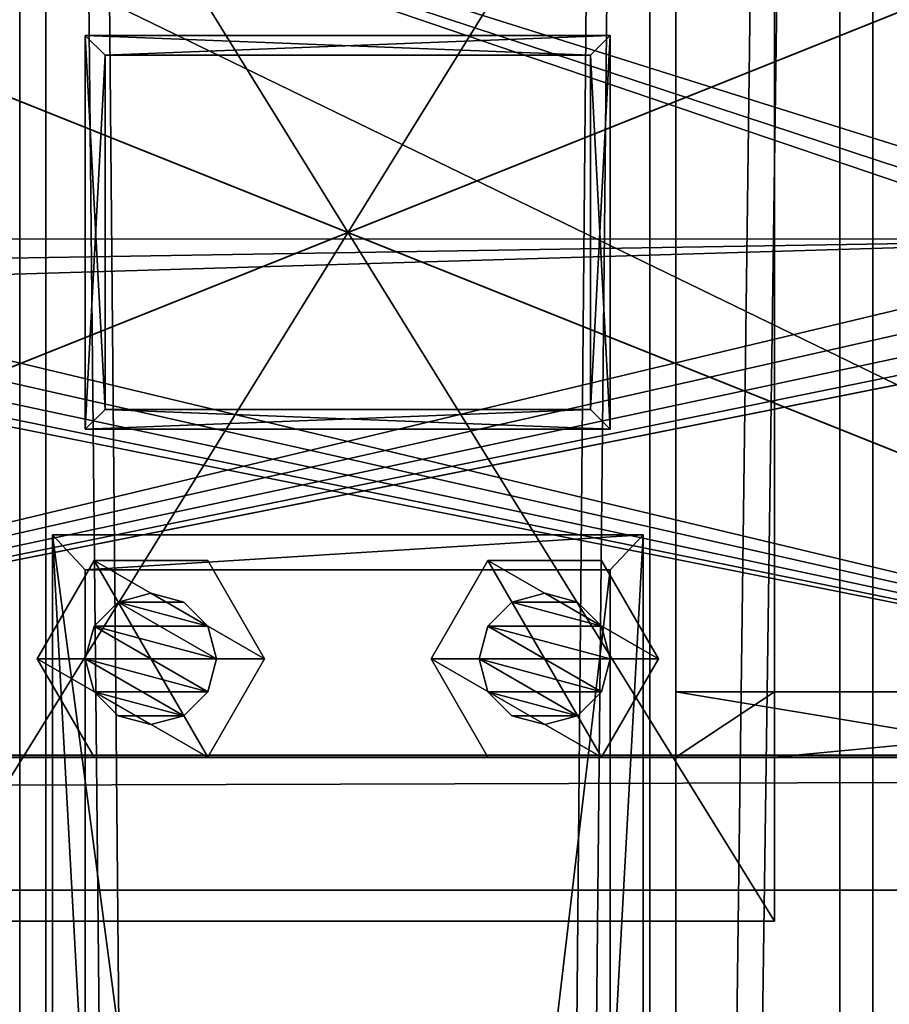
# Model space of a CAD drawing. Header units: millimetres. Extents: x -333 to 67333, y -930 to 39730.
# Tile 609 of 1056: x 5450 to 5583, y 18183 to 18333. Entities that reach past the tile are written whole.
import ezdxf

# ---------------------------------------------------------------- set-up
doc = ezdxf.new("R2010")
doc.units = ezdxf.units.MM
for name, color, linetype in [('1', 7, 'Continuous'), ('2', 7, 'Continuous'), ('21', 7, 'Continuous'), ('251', 7, 'Continuous'), ('30', 7, 'Continuous'), ('4', 7, 'Continuous'), ('5', 7, 'Continuous'), ('6', 7, 'Continuous'), ('95', 7, 'Continuous'), ('99', 7, 'Continuous')]:
    doc.layers.add(name, color=color, linetype=linetype)

msp = doc.modelspace()

# ---------------------------------------------------------------- meshes
at = {"layer": '1', "color": 7}
mesh = msp.add_polyface(dxfattribs=at)
corners = [(5550, 18230.3, 3080.03), (5610, 18230.3, 3080.03), (5610, 18220.3, 3080.03), (5550, 18220.3, 3080.03), (5670, 18230.3, 3040.03), (5670, 18220.3, 3040.03), (5670, 18230.3, 2980.03), (5670, 18220.3, 2980.03), (5565, 18230.3, 2980.03), (5565, 18220.3, 2980.03), (5550, 18230.3, 2995.03), (5550, 18220.3, 2995.03)]
mesh.append_faces([[corners[k] for k in face] for face in [(0, 2, 3, 3), (1, 5, 2, 2), (4, 7, 5, 5), (6, 9, 7, 7), (8, 11, 9, 9), (10, 3, 11, 11), (1, 6, 4, 4), (8, 0, 10, 10), (2, 11, 3, 3), (7, 2, 5, 5)]], dxfattribs={"vtx0": -1, "color": 7})
mesh.append_faces([[corners[k] for k in face] for face in [(6, 1, 8, 8), (11, 2, 9, 9), (9, 2, 7, 7)]], dxfattribs={"vtx0": -1, "vtx1": -1, "color": 7})
mesh.append_faces([[corners[k] for k in face] for face in [(8, 1, 0, 0)]], dxfattribs={"vtx0": -1, "vtx2": -1, "vtx3": -1, "color": 7})
mesh.append_faces([[corners[k] for k in face] for face in [(0, 1, 2, 2), (1, 4, 5, 5), (4, 6, 7, 7), (6, 8, 9, 9), (8, 10, 11, 11), (10, 0, 3, 3)]], dxfattribs={"vtx2": -1, "vtx3": -1, "color": 7})
at = {"layer": '2', "color": 20}
mesh = msp.add_polyface(dxfattribs=at)
corners = [(5540, 18270.3, 6947.63), (5540, 18330.3, 6960.38), (5540, 18330.3, 5240), (5540, 18270.3, 5240), (5460, 18270.3, 6947.63), (5460, 18270.3, 5240), (5460, 18330.3, 6960.38), (5460, 18330.3, 5240), (5537, 18327.3, 5240), (5537, 18273.3, 5240), (5463, 18273.3, 5240), (5463, 18327.3, 5240), (5463, 18327.3, 6959.75), (5537, 18327.3, 6959.75), (5463, 18273.3, 6948.27), (5537, 18273.3, 6948.27)]
mesh.append_faces([[corners[k] for k in face] for face in [(0, 2, 3, 3), (4, 3, 5, 5), (6, 5, 7, 7), (1, 7, 2, 2), (12, 8, 11, 11), (14, 11, 10, 10), (15, 10, 9, 9), (13, 9, 8, 8)]], dxfattribs={"vtx0": -1, "color": 20})
mesh.append_faces([[corners[k] for k in face] for face in [(2, 8, 3, 3), (8, 7, 11, 11), (11, 7, 10, 10), (3, 9, 5, 5), (9, 3, 8, 8), (5, 10, 7, 7), (6, 12, 4, 4), (12, 1, 13, 13), (13, 1, 15, 15), (4, 14, 0, 0), (14, 4, 12, 12), (0, 15, 1, 1)]], dxfattribs={"vtx0": -1, "vtx1": -1, "color": 20})
mesh.append_faces([[corners[k] for k in face] for face in [(8, 2, 7, 7), (5, 9, 10, 10), (12, 6, 1, 1), (0, 14, 15, 15)]], dxfattribs={"vtx0": -1, "vtx2": -1, "vtx3": -1, "color": 20})
mesh.append_faces([[corners[k] for k in face] for face in [(0, 1, 2, 2), (4, 0, 3, 3), (6, 4, 5, 5), (1, 6, 7, 7), (12, 13, 8, 8), (14, 12, 11, 11), (15, 14, 10, 10), (13, 15, 9, 9)]], dxfattribs={"vtx2": -1, "vtx3": -1, "color": 20})
mesh = msp.add_polyface(dxfattribs=at)
corners = [(5537, 18327.3, 5220), (5537, 18273.3, 5220), (5537, 18273.3, 3080), (5537, 18327.3, 3080), (5463, 18273.3, 5220), (5463, 18273.3, 3080), (5463, 18327.3, 5220), (5463, 18327.3, 3080), (5540, 18330.3, 5220), (5460, 18330.3, 5220), (5460, 18330.3, 3080), (5540, 18330.3, 3080), (5460, 18270.3, 5220), (5460, 18270.3, 3080), (5540, 18270.3, 5220), (5540, 18270.3, 3080)]
mesh.append_faces([[corners[k] for k in face] for face in [(0, 2, 3, 3), (1, 5, 2, 2), (4, 7, 5, 5), (6, 3, 7, 7), (8, 10, 11, 11), (9, 13, 10, 10), (12, 15, 13, 13), (14, 11, 15, 15)]], dxfattribs={"vtx0": -1, "color": 20})
mesh.append_faces([[corners[k] for k in face] for face in [(9, 6, 12, 12), (6, 8, 0, 0), (0, 8, 1, 1), (12, 4, 14, 14), (4, 12, 6, 6), (14, 1, 8, 8), (11, 3, 15, 15), (3, 10, 7, 7), (7, 10, 5, 5), (15, 2, 13, 13), (2, 15, 3, 3), (13, 5, 10, 10)]], dxfattribs={"vtx0": -1, "vtx1": -1, "color": 20})
mesh.append_faces([[corners[k] for k in face] for face in [(6, 9, 8, 8), (14, 4, 1, 1), (3, 11, 10, 10), (13, 2, 5, 5)]], dxfattribs={"vtx0": -1, "vtx2": -1, "vtx3": -1, "color": 20})
mesh.append_faces([[corners[k] for k in face] for face in [(0, 1, 2, 2), (1, 4, 5, 5), (4, 6, 7, 7), (6, 0, 3, 3), (8, 9, 10, 10), (9, 12, 13, 13), (12, 14, 15, 15), (14, 8, 11, 11)]], dxfattribs={"vtx2": -1, "vtx3": -1, "color": 20})
at = {"layer": '21', "color": 6}
mesh = msp.add_polyface(dxfattribs=at)
corners = [(5300, 18220.34, 2980.05), (5300, 18380.34, 2980.05), (5699.98, 18380.34, 2980.03), (5699.98, 18220.34, 2980.03), (5300, 18380.34, 2970.05), (5699.98, 18380.34, 2970.03), (5300, 18220.34, 2970.05), (5699.98, 18220.34, 2970.03)]
mesh.append_faces([[corners[k] for k in face] for face in [(0, 2, 3, 3), (1, 5, 2, 2), (4, 7, 5, 5), (6, 3, 7, 7), (1, 6, 4, 4), (3, 5, 7, 7)]], dxfattribs={"vtx0": -1, "color": 6})
mesh.append_faces([[corners[k] for k in face] for face in [(0, 1, 2, 2), (1, 4, 5, 5), (4, 6, 7, 7), (6, 0, 3, 3), (1, 0, 6, 6), (3, 2, 5, 5)]], dxfattribs={"vtx2": -1, "vtx3": -1, "color": 6})
at = {"layer": '251', "color": 30}
mesh = msp.add_polyface(dxfattribs=at)
corners = [(5300, 18220.63, 2970), (5699.98, 18220.63, 2970), (5699.98, 18220.63, 2968), (5300, 18220.63, 2968), (5699.98, 18380.34, 2970), (5699.98, 18380.34, 2968), (5650.98, 18380.34, 2970), (5650.98, 18380.34, 2968), (5650.98, 18299.3, 2970), (5650.98, 18299.3, 2968), (5650.14, 18295.09, 2970), (5650.14, 18295.09, 2968), (5647.76, 18291.52, 2970), (5647.76, 18291.52, 2968), (5644.19, 18289.13, 2970), (5644.19, 18289.13, 2968), (5639.98, 18288.3, 2970), (5639.98, 18288.3, 2968), (5635.77, 18289.13, 2970), (5635.77, 18289.13, 2968), (5632.2, 18291.52, 2970), (5632.2, 18291.52, 2968), (5629.82, 18295.09, 2970), (5629.82, 18295.09, 2968), (5628.98, 18299.3, 2970), (5628.98, 18299.3, 2968), (5628.98, 18380.34, 2970), (5628.98, 18380.34, 2968), (5371.02, 18380.34, 2970), (5371.02, 18380.34, 2968), (5371, 18299.29, 2970), (5371, 18299.29, 2968), (5370.16, 18295.08, 2970), (5370.16, 18295.08, 2968), (5367.78, 18291.52, 2970), (5367.78, 18291.52, 2968), (5364.21, 18289.13, 2970), (5364.21, 18289.13, 2968), (5360.01, 18288.3, 2970), (5360.01, 18288.3, 2968), (5355.8, 18289.13, 2970), (5355.8, 18289.13, 2968), (5352.23, 18291.52, 2970), (5352.23, 18291.52, 2968), (5349.85, 18295.09, 2970), (5349.85, 18295.09, 2968), (5349.01, 18299.3, 2970), (5349.01, 18299.3, 2968), (5349.02, 18380.33, 2970), (5349.02, 18380.33, 2968), (5300.01, 18380.34, 2970), (5300.01, 18380.34, 2968)]
mesh.append_faces([[corners[k] for k in face] for face in [(0, 2, 3, 3), (1, 5, 2, 2), (4, 7, 5, 5), (6, 9, 7, 7), (8, 11, 9, 9), (10, 13, 11, 11), (12, 15, 13, 13), (14, 17, 15, 15), (16, 19, 17, 17), (18, 21, 19, 19), (20, 23, 21, 21), (22, 25, 23, 23), (24, 27, 25, 25), (26, 29, 27, 27), (28, 31, 29, 29), (30, 33, 31, 31), (32, 35, 33, 33), (34, 37, 35, 35), (36, 39, 37, 37), (38, 41, 39, 39), (40, 43, 41, 41), (42, 45, 43, 43), (44, 47, 45, 45), (46, 49, 47, 47), (48, 51, 49, 49), (50, 3, 51, 51), (4, 8, 6, 6), (7, 2, 5, 5)]], dxfattribs={"vtx0": -1, "color": 30})
mesh.append_faces([[corners[k] for k in face] for face in [(1, 10, 4, 4), (10, 1, 12, 12), (12, 1, 14, 14), (14, 0, 16, 16), (16, 0, 18, 18), (18, 0, 20, 20), (20, 0, 22, 22), (22, 0, 24, 24), (34, 0, 36, 36), (36, 0, 38, 38), (38, 0, 40, 40), (40, 0, 42, 42), (42, 0, 44, 44), (44, 0, 46, 46), (3, 45, 51, 51), (45, 3, 43, 43), (43, 3, 41, 41), (41, 3, 39, 39), (39, 2, 37, 37), (37, 2, 35, 35), (35, 2, 33, 33), (33, 2, 31, 31), (31, 2, 29, 29), (21, 2, 19, 19), (19, 2, 17, 17), (17, 2, 15, 15), (15, 2, 13, 13), (13, 2, 11, 11), (11, 2, 9, 9), (9, 2, 7, 7)]], dxfattribs={"vtx0": -1, "vtx1": -1, "color": 30})
mesh.append_faces([[corners[k] for k in face] for face in [(24, 0, 34, 34), (29, 2, 21, 21)]], dxfattribs={"vtx0": -1, "vtx1": -1, "vtx2": -1, "vtx3": -1, "color": 30})
mesh.append_faces([[corners[k] for k in face] for face in [(14, 1, 0, 0), (4, 10, 8, 8), (24, 34, 32, 32), (24, 32, 30, 30), (24, 30, 28, 28), (46, 0, 50, 50), (39, 3, 2, 2), (51, 45, 47, 47), (29, 21, 23, 23), (29, 23, 25, 25)]], dxfattribs={"vtx0": -1, "vtx2": -1, "vtx3": -1, "color": 30})
mesh.append_faces([[corners[k] for k in face] for face in [(27, 29, 25, 25), (49, 51, 47, 47)]], dxfattribs={"vtx1": -1, "color": 30})
mesh.append_faces([[corners[k] for k in face] for face in [(0, 1, 2, 2), (1, 4, 5, 5), (4, 6, 7, 7), (6, 8, 9, 9), (8, 10, 11, 11), (10, 12, 13, 13), (12, 14, 15, 15), (14, 16, 17, 17), (16, 18, 19, 19), (18, 20, 21, 21), (20, 22, 23, 23), (22, 24, 25, 25), (24, 26, 27, 27), (26, 28, 29, 29), (28, 30, 31, 31), (30, 32, 33, 33), (32, 34, 35, 35), (34, 36, 37, 37), (36, 38, 39, 39), (38, 40, 41, 41), (40, 42, 43, 43), (42, 44, 45, 45), (44, 46, 47, 47), (46, 48, 49, 49), (48, 50, 51, 51), (50, 0, 3, 3), (50, 48, 46, 46), (28, 26, 24, 24)]], dxfattribs={"vtx2": -1, "vtx3": -1, "color": 30})
mesh = msp.add_polyface(dxfattribs=at)
corners = [(5300, 18220.63, 2968), (5699.98, 18220.63, 2968), (5699.98, 18220.63, 2965), (5300, 18220.63, 2965), (5699.98, 18380.34, 2968), (5699.98, 18380.34, 2965), (5650.98, 18380.34, 2968), (5650.98, 18380.34, 2965), (5650.98, 18299.3, 2968), (5650.98, 18299.3, 2965), (5650.14, 18295.09, 2968), (5650.14, 18295.09, 2965), (5647.76, 18291.52, 2968), (5647.76, 18291.52, 2965), (5644.19, 18289.13, 2968), (5644.19, 18289.13, 2965), (5639.98, 18288.3, 2968), (5639.98, 18288.3, 2965), (5635.77, 18289.13, 2968), (5635.77, 18289.13, 2965), (5632.2, 18291.52, 2968), (5632.2, 18291.52, 2965), (5629.82, 18295.09, 2968), (5629.82, 18295.09, 2965), (5628.98, 18299.3, 2968), (5628.98, 18299.3, 2965), (5628.98, 18380.34, 2968), (5628.98, 18380.34, 2965), (5371.02, 18380.34, 2968), (5371.02, 18380.34, 2965), (5371, 18299.29, 2968), (5371, 18299.29, 2965), (5370.16, 18295.08, 2968), (5370.16, 18295.08, 2965), (5367.78, 18291.52, 2968), (5367.78, 18291.52, 2965), (5364.21, 18289.13, 2968), (5364.21, 18289.13, 2965), (5360.01, 18288.3, 2968), (5360.01, 18288.3, 2965), (5355.8, 18289.13, 2968), (5355.8, 18289.13, 2965), (5352.23, 18291.52, 2968), (5352.23, 18291.52, 2965), (5349.85, 18295.09, 2968), (5349.85, 18295.09, 2965), (5349.01, 18299.3, 2968), (5349.01, 18299.3, 2965), (5349.02, 18380.33, 2968), (5349.02, 18380.33, 2965), (5300.01, 18380.34, 2968), (5300.01, 18380.34, 2965)]
mesh.append_faces([[corners[k] for k in face] for face in [(0, 2, 3, 3), (1, 5, 2, 2), (4, 7, 5, 5), (6, 9, 7, 7), (8, 11, 9, 9), (10, 13, 11, 11), (12, 15, 13, 13), (14, 17, 15, 15), (16, 19, 17, 17), (18, 21, 19, 19), (20, 23, 21, 21), (22, 25, 23, 23), (24, 27, 25, 25), (26, 29, 27, 27), (28, 31, 29, 29), (30, 33, 31, 31), (32, 35, 33, 33), (34, 37, 35, 35), (36, 39, 37, 37), (38, 41, 39, 39), (40, 43, 41, 41), (42, 45, 43, 43), (44, 47, 45, 45), (46, 49, 47, 47), (48, 51, 49, 49), (50, 3, 51, 51), (4, 8, 6, 6), (7, 2, 5, 5)]], dxfattribs={"vtx0": -1, "color": 30})
mesh.append_faces([[corners[k] for k in face] for face in [(1, 10, 4, 4), (10, 1, 12, 12), (12, 1, 14, 14), (14, 0, 16, 16), (16, 0, 18, 18), (18, 0, 20, 20), (20, 0, 22, 22), (22, 0, 24, 24), (34, 0, 36, 36), (36, 0, 38, 38), (38, 0, 40, 40), (40, 0, 42, 42), (42, 0, 44, 44), (44, 0, 46, 46), (3, 45, 51, 51), (45, 3, 43, 43), (43, 3, 41, 41), (41, 3, 39, 39), (39, 2, 37, 37), (37, 2, 35, 35), (35, 2, 33, 33), (33, 2, 31, 31), (31, 2, 29, 29), (21, 2, 19, 19), (19, 2, 17, 17), (17, 2, 15, 15), (15, 2, 13, 13), (13, 2, 11, 11), (11, 2, 9, 9), (9, 2, 7, 7)]], dxfattribs={"vtx0": -1, "vtx1": -1, "color": 30})
mesh.append_faces([[corners[k] for k in face] for face in [(24, 0, 34, 34), (29, 2, 21, 21)]], dxfattribs={"vtx0": -1, "vtx1": -1, "vtx2": -1, "vtx3": -1, "color": 30})
mesh.append_faces([[corners[k] for k in face] for face in [(14, 1, 0, 0), (4, 10, 8, 8), (24, 34, 32, 32), (24, 32, 30, 30), (24, 30, 28, 28), (46, 0, 50, 50), (39, 3, 2, 2), (51, 45, 47, 47), (29, 21, 23, 23), (29, 23, 25, 25)]], dxfattribs={"vtx0": -1, "vtx2": -1, "vtx3": -1, "color": 30})
mesh.append_faces([[corners[k] for k in face] for face in [(27, 29, 25, 25), (49, 51, 47, 47)]], dxfattribs={"vtx1": -1, "color": 30})
mesh.append_faces([[corners[k] for k in face] for face in [(0, 1, 2, 2), (1, 4, 5, 5), (4, 6, 7, 7), (6, 8, 9, 9), (8, 10, 11, 11), (10, 12, 13, 13), (12, 14, 15, 15), (14, 16, 17, 17), (16, 18, 19, 19), (18, 20, 21, 21), (20, 22, 23, 23), (22, 24, 25, 25), (24, 26, 27, 27), (26, 28, 29, 29), (28, 30, 31, 31), (30, 32, 33, 33), (32, 34, 35, 35), (34, 36, 37, 37), (36, 38, 39, 39), (38, 40, 41, 41), (40, 42, 43, 43), (42, 44, 45, 45), (44, 46, 47, 47), (46, 48, 49, 49), (48, 50, 51, 51), (50, 0, 3, 3), (50, 48, 46, 46), (28, 26, 24, 24)]], dxfattribs={"vtx2": -1, "vtx3": -1, "color": 30})
mesh = msp.add_polyface(dxfattribs=at)
corners = [(5300, 18220.63, 2970), (5699.98, 18220.63, 2970), (5699.98, 18220.63, 2960), (5300, 18220.63, 2960), (5699.98, 18380.34, 2970), (5699.98, 18380.34, 2960), (5650.98, 18380.34, 2970), (5650.98, 18380.34, 2960), (5650.98, 18299.3, 2970), (5650.98, 18299.3, 2960), (5650.14, 18295.09, 2970), (5650.14, 18295.09, 2960), (5647.76, 18291.52, 2970), (5647.76, 18291.52, 2960), (5644.19, 18289.13, 2970), (5644.19, 18289.13, 2960), (5639.98, 18288.3, 2970), (5639.98, 18288.3, 2960), (5635.77, 18289.13, 2970), (5635.77, 18289.13, 2960), (5632.2, 18291.52, 2970), (5632.2, 18291.52, 2960), (5629.82, 18295.09, 2970), (5629.82, 18295.09, 2960), (5628.98, 18299.3, 2970), (5628.98, 18299.3, 2960), (5628.98, 18380.34, 2970), (5628.98, 18380.34, 2960), (5371.02, 18380.34, 2970), (5371.02, 18380.34, 2960), (5371, 18299.29, 2970), (5371, 18299.29, 2960), (5370.16, 18295.08, 2970), (5370.16, 18295.08, 2960), (5367.78, 18291.52, 2970), (5367.78, 18291.52, 2960), (5364.21, 18289.13, 2970), (5364.21, 18289.13, 2960), (5360.01, 18288.3, 2970), (5360.01, 18288.3, 2960), (5355.8, 18289.13, 2970), (5355.8, 18289.13, 2960), (5352.23, 18291.52, 2970), (5352.23, 18291.52, 2960), (5349.85, 18295.09, 2970), (5349.85, 18295.09, 2960), (5349.01, 18299.3, 2970), (5349.01, 18299.3, 2960), (5349.02, 18380.33, 2970), (5349.02, 18380.33, 2960), (5300.01, 18380.34, 2970), (5300.01, 18380.34, 2960)]
mesh.append_faces([[corners[k] for k in face] for face in [(0, 2, 3, 3), (1, 5, 2, 2), (4, 7, 5, 5), (6, 9, 7, 7), (8, 11, 9, 9), (10, 13, 11, 11), (12, 15, 13, 13), (14, 17, 15, 15), (16, 19, 17, 17), (18, 21, 19, 19), (20, 23, 21, 21), (22, 25, 23, 23), (24, 27, 25, 25), (26, 29, 27, 27), (28, 31, 29, 29), (30, 33, 31, 31), (32, 35, 33, 33), (34, 37, 35, 35), (36, 39, 37, 37), (38, 41, 39, 39), (40, 43, 41, 41), (42, 45, 43, 43), (44, 47, 45, 45), (46, 49, 47, 47), (48, 51, 49, 49), (50, 3, 51, 51), (4, 8, 6, 6), (7, 2, 5, 5)]], dxfattribs={"vtx0": -1, "color": 30})
mesh.append_faces([[corners[k] for k in face] for face in [(1, 10, 4, 4), (10, 1, 12, 12), (12, 1, 14, 14), (14, 0, 16, 16), (16, 0, 18, 18), (18, 0, 20, 20), (20, 0, 22, 22), (22, 0, 24, 24), (34, 0, 36, 36), (36, 0, 38, 38), (38, 0, 40, 40), (40, 0, 42, 42), (42, 0, 44, 44), (44, 0, 46, 46), (3, 45, 51, 51), (45, 3, 43, 43), (43, 3, 41, 41), (41, 3, 39, 39), (39, 2, 37, 37), (37, 2, 35, 35), (35, 2, 33, 33), (33, 2, 31, 31), (31, 2, 29, 29), (21, 2, 19, 19), (19, 2, 17, 17), (17, 2, 15, 15), (15, 2, 13, 13), (13, 2, 11, 11), (11, 2, 9, 9), (9, 2, 7, 7)]], dxfattribs={"vtx0": -1, "vtx1": -1, "color": 30})
mesh.append_faces([[corners[k] for k in face] for face in [(24, 0, 34, 34), (29, 2, 21, 21)]], dxfattribs={"vtx0": -1, "vtx1": -1, "vtx2": -1, "vtx3": -1, "color": 30})
mesh.append_faces([[corners[k] for k in face] for face in [(14, 1, 0, 0), (4, 10, 8, 8), (24, 34, 32, 32), (24, 32, 30, 30), (24, 30, 28, 28), (46, 0, 50, 50), (39, 3, 2, 2), (51, 45, 47, 47), (29, 21, 23, 23), (29, 23, 25, 25)]], dxfattribs={"vtx0": -1, "vtx2": -1, "vtx3": -1, "color": 30})
mesh.append_faces([[corners[k] for k in face] for face in [(27, 29, 25, 25), (49, 51, 47, 47)]], dxfattribs={"vtx1": -1, "color": 30})
mesh.append_faces([[corners[k] for k in face] for face in [(0, 1, 2, 2), (1, 4, 5, 5), (4, 6, 7, 7), (6, 8, 9, 9), (8, 10, 11, 11), (10, 12, 13, 13), (12, 14, 15, 15), (14, 16, 17, 17), (16, 18, 19, 19), (18, 20, 21, 21), (20, 22, 23, 23), (22, 24, 25, 25), (24, 26, 27, 27), (26, 28, 29, 29), (28, 30, 31, 31), (30, 32, 33, 33), (32, 34, 35, 35), (34, 36, 37, 37), (36, 38, 39, 39), (38, 40, 41, 41), (40, 42, 43, 43), (42, 44, 45, 45), (44, 46, 47, 47), (46, 48, 49, 49), (48, 50, 51, 51), (50, 0, 3, 3), (50, 48, 46, 46), (28, 26, 24, 24)]], dxfattribs={"vtx2": -1, "vtx3": -1, "color": 30})
mesh = msp.add_polyface(dxfattribs=at)
corners = [(5300, 18220.63, 2965), (5699.98, 18220.63, 2965), (5699.98, 18220.63, 2960), (5300, 18220.63, 2960), (5699.98, 18380.34, 2965), (5699.98, 18380.34, 2960), (5650.98, 18380.34, 2965), (5650.98, 18380.34, 2960), (5650.98, 18299.3, 2965), (5650.98, 18299.3, 2960), (5650.14, 18295.09, 2965), (5650.14, 18295.09, 2960), (5647.76, 18291.52, 2965), (5647.76, 18291.52, 2960), (5644.19, 18289.13, 2965), (5644.19, 18289.13, 2960), (5639.98, 18288.3, 2965), (5639.98, 18288.3, 2960), (5635.77, 18289.13, 2965), (5635.77, 18289.13, 2960), (5632.2, 18291.52, 2965), (5632.2, 18291.52, 2960), (5629.82, 18295.09, 2965), (5629.82, 18295.09, 2960), (5628.98, 18299.3, 2965), (5628.98, 18299.3, 2960), (5628.98, 18380.34, 2965), (5628.98, 18380.34, 2960), (5371.02, 18380.34, 2965), (5371.02, 18380.34, 2960), (5371, 18299.29, 2965), (5371, 18299.29, 2960), (5370.16, 18295.08, 2965), (5370.16, 18295.08, 2960), (5367.78, 18291.52, 2965), (5367.78, 18291.52, 2960), (5364.21, 18289.13, 2965), (5364.21, 18289.13, 2960), (5360.01, 18288.3, 2965), (5360.01, 18288.3, 2960), (5355.8, 18289.13, 2965), (5355.8, 18289.13, 2960), (5352.23, 18291.52, 2965), (5352.23, 18291.52, 2960), (5349.85, 18295.09, 2965), (5349.85, 18295.09, 2960), (5349.01, 18299.3, 2965), (5349.01, 18299.3, 2960), (5349.02, 18380.33, 2965), (5349.02, 18380.33, 2960), (5300.01, 18380.34, 2965), (5300.01, 18380.34, 2960)]
mesh.append_faces([[corners[k] for k in face] for face in [(0, 2, 3, 3), (1, 5, 2, 2), (4, 7, 5, 5), (6, 9, 7, 7), (8, 11, 9, 9), (10, 13, 11, 11), (12, 15, 13, 13), (14, 17, 15, 15), (16, 19, 17, 17), (18, 21, 19, 19), (20, 23, 21, 21), (22, 25, 23, 23), (24, 27, 25, 25), (26, 29, 27, 27), (28, 31, 29, 29), (30, 33, 31, 31), (32, 35, 33, 33), (34, 37, 35, 35), (36, 39, 37, 37), (38, 41, 39, 39), (40, 43, 41, 41), (42, 45, 43, 43), (44, 47, 45, 45), (46, 49, 47, 47), (48, 51, 49, 49), (50, 3, 51, 51), (4, 8, 6, 6), (7, 2, 5, 5)]], dxfattribs={"vtx0": -1, "color": 30})
mesh.append_faces([[corners[k] for k in face] for face in [(1, 10, 4, 4), (10, 1, 12, 12), (12, 1, 14, 14), (14, 0, 16, 16), (16, 0, 18, 18), (18, 0, 20, 20), (20, 0, 22, 22), (22, 0, 24, 24), (34, 0, 36, 36), (36, 0, 38, 38), (38, 0, 40, 40), (40, 0, 42, 42), (42, 0, 44, 44), (44, 0, 46, 46), (3, 45, 51, 51), (45, 3, 43, 43), (43, 3, 41, 41), (41, 3, 39, 39), (39, 2, 37, 37), (37, 2, 35, 35), (35, 2, 33, 33), (33, 2, 31, 31), (31, 2, 29, 29), (21, 2, 19, 19), (19, 2, 17, 17), (17, 2, 15, 15), (15, 2, 13, 13), (13, 2, 11, 11), (11, 2, 9, 9), (9, 2, 7, 7)]], dxfattribs={"vtx0": -1, "vtx1": -1, "color": 30})
mesh.append_faces([[corners[k] for k in face] for face in [(24, 0, 34, 34), (29, 2, 21, 21)]], dxfattribs={"vtx0": -1, "vtx1": -1, "vtx2": -1, "vtx3": -1, "color": 30})
mesh.append_faces([[corners[k] for k in face] for face in [(14, 1, 0, 0), (4, 10, 8, 8), (24, 34, 32, 32), (24, 32, 30, 30), (24, 30, 28, 28), (46, 0, 50, 50), (39, 3, 2, 2), (51, 45, 47, 47), (29, 21, 23, 23), (29, 23, 25, 25)]], dxfattribs={"vtx0": -1, "vtx2": -1, "vtx3": -1, "color": 30})
mesh.append_faces([[corners[k] for k in face] for face in [(27, 29, 25, 25), (49, 51, 47, 47)]], dxfattribs={"vtx1": -1, "color": 30})
mesh.append_faces([[corners[k] for k in face] for face in [(0, 1, 2, 2), (1, 4, 5, 5), (4, 6, 7, 7), (6, 8, 9, 9), (8, 10, 11, 11), (10, 12, 13, 13), (12, 14, 15, 15), (14, 16, 17, 17), (16, 18, 19, 19), (18, 20, 21, 21), (20, 22, 23, 23), (22, 24, 25, 25), (24, 26, 27, 27), (26, 28, 29, 29), (28, 30, 31, 31), (30, 32, 33, 33), (32, 34, 35, 35), (34, 36, 37, 37), (36, 38, 39, 39), (38, 40, 41, 41), (40, 42, 43, 43), (42, 44, 45, 45), (44, 46, 47, 47), (46, 48, 49, 49), (48, 50, 51, 51), (50, 0, 3, 3), (50, 48, 46, 46), (28, 26, 24, 24)]], dxfattribs={"vtx2": -1, "vtx3": -1, "color": 30})
at = {"layer": '30', "color": 20}
mesh = msp.add_polyface(dxfattribs=at)
corners = [(5699.99, 18220.29, 2950), (5699.99, 18380.29, 2950), (5300.01, 18380.29, 2950), (5300.01, 18220.29, 2950), (5699.99, 18380.29, 2960), (5300.01, 18380.29, 2960), (5699.99, 18220.29, 2960), (5300.01, 18220.29, 2960)]
mesh.append_faces([[corners[k] for k in face] for face in [(0, 2, 3, 3), (1, 5, 2, 2), (4, 7, 5, 5), (6, 3, 7, 7), (1, 6, 4, 4), (3, 5, 7, 7)]], dxfattribs={"vtx0": -1, "color": 20})
mesh.append_faces([[corners[k] for k in face] for face in [(0, 1, 2, 2), (1, 4, 5, 5), (4, 6, 7, 7), (6, 0, 3, 3), (1, 0, 6, 6), (3, 2, 5, 5)]], dxfattribs={"vtx2": -1, "vtx3": -1, "color": 20})
at = {"layer": '4', "color": 171}
mesh = msp.add_polyface(dxfattribs=at)
corners = [(5540, 17496.65, 4803.58), (5460, 17496.65, 4803.58), (5460, 18163.08, 3080), (5540, 18163.08, 3080), (5460, 17571.26, 4832.43), (5460, 18248.85, 3080), (5540, 17571.26, 4832.43), (5540, 18248.85, 3080), (5545, 17491.98, 4801.77), (5545, 17575.93, 4834.23), (5545, 18254.21, 3080), (5545, 18157.72, 3080), (5455, 17575.93, 4834.23), (5455, 18254.21, 3080), (5455, 17491.98, 4801.77), (5455, 18157.72, 3080)]
mesh.append_faces([[corners[k] for k in face] for face in [(0, 2, 3, 3), (1, 5, 2, 2), (4, 7, 5, 5), (6, 3, 7, 7), (8, 10, 11, 11), (9, 13, 10, 10), (12, 15, 13, 13), (14, 11, 15, 15)]], dxfattribs={"vtx0": -1, "color": 171})
mesh.append_faces([[corners[k] for k in face] for face in [(9, 6, 12, 12), (6, 8, 0, 0), (0, 8, 1, 1), (12, 4, 14, 14), (4, 12, 6, 6), (14, 1, 8, 8), (11, 3, 15, 15), (3, 10, 7, 7), (7, 10, 5, 5), (15, 2, 13, 13), (2, 15, 3, 3), (13, 5, 10, 10)]], dxfattribs={"vtx0": -1, "vtx1": -1, "color": 171})
mesh.append_faces([[corners[k] for k in face] for face in [(6, 9, 8, 8), (14, 4, 1, 1), (3, 11, 10, 10), (13, 2, 5, 5)]], dxfattribs={"vtx0": -1, "vtx2": -1, "vtx3": -1, "color": 171})
mesh.append_faces([[corners[k] for k in face] for face in [(0, 1, 2, 2), (1, 4, 5, 5), (4, 6, 7, 7), (6, 0, 3, 3), (8, 9, 10, 10), (9, 12, 13, 13), (12, 14, 15, 15), (14, 8, 11, 11)]], dxfattribs={"vtx2": -1, "vtx3": -1, "color": 171})
at = {"layer": '5', "color": 131}
mesh = msp.add_polyface(dxfattribs=at)
corners = [(5546, 9415, 2984), (5454, 9415, 2984), (5454, 19384.97, 2984), (5546, 19384.97, 2984), (5454, 9415, 3076), (5454, 19384.97, 3076), (5546, 9415, 3076), (5546, 19384.97, 3076), (5550, 9415, 2980), (5550, 9415, 3080), (5550, 19384.97, 3080), (5550, 19384.97, 2980), (5450, 9415, 3080), (5450, 19384.97, 3080), (5450, 9415, 2980), (5450, 19384.97, 2980)]
mesh.append_faces([[corners[k] for k in face] for face in [(0, 2, 3, 3), (1, 5, 2, 2), (4, 7, 5, 5), (6, 3, 7, 7), (8, 10, 11, 11), (9, 13, 10, 10), (12, 15, 13, 13), (14, 11, 15, 15)]], dxfattribs={"vtx0": -1, "color": 131})
mesh.append_faces([[corners[k] for k in face] for face in [(9, 6, 12, 12), (6, 8, 0, 0), (0, 8, 1, 1), (12, 4, 14, 14), (4, 12, 6, 6), (14, 1, 8, 8), (11, 3, 15, 15), (3, 10, 7, 7), (7, 10, 5, 5), (15, 2, 13, 13), (2, 15, 3, 3), (13, 5, 10, 10)]], dxfattribs={"vtx0": -1, "vtx1": -1, "color": 131})
mesh.append_faces([[corners[k] for k in face] for face in [(6, 9, 8, 8), (14, 4, 1, 1), (3, 11, 10, 10), (13, 2, 5, 5)]], dxfattribs={"vtx0": -1, "vtx2": -1, "vtx3": -1, "color": 131})
mesh.append_faces([[corners[k] for k in face] for face in [(0, 1, 2, 2), (1, 4, 5, 5), (4, 6, 7, 7), (6, 0, 3, 3), (8, 9, 10, 10), (9, 12, 13, 13), (12, 14, 15, 15), (14, 8, 11, 11)]], dxfattribs={"vtx2": -1, "vtx3": -1, "color": 131})
at = {"layer": '6', "color": 2}
mesh = msp.add_polyface(dxfattribs=at)
corners = [(5580, 19380.14, 7183.53), (5420, 19380.14, 7183.53), (5420, 7954.94, 4755.1), (5580, 7954.94, 4755.1), (5580, 19380.14, 7347.1), (5580, 7921.68, 4911.61), (5420, 19380.14, 7347.1), (5420, 7921.68, 4911.61), (5425, 7953.9, 4759.99), (5575, 7953.9, 4759.99), (5575, 7922.72, 4906.72), (5425, 7922.72, 4906.72), (5575, 19380.14, 7188.64), (5575, 19380.14, 7341.99), (5425, 19380.14, 7188.64), (5425, 19380.14, 7341.99)]
mesh.append_faces([[corners[k] for k in face] for face in [(0, 2, 3, 3), (4, 3, 5, 5), (6, 5, 7, 7), (1, 7, 2, 2), (12, 10, 9, 9), (14, 9, 8, 8), (15, 8, 11, 11), (13, 11, 10, 10)]], dxfattribs={"vtx0": -1, "color": 2})
mesh.append_faces([[corners[k] for k in face] for face in [(2, 8, 3, 3), (8, 7, 11, 11), (11, 7, 10, 10), (3, 9, 5, 5), (9, 3, 8, 8), (5, 10, 7, 7), (0, 12, 1, 1), (12, 4, 13, 13), (13, 4, 15, 15), (1, 14, 6, 6), (14, 1, 12, 12), (6, 15, 4, 4)]], dxfattribs={"vtx0": -1, "vtx1": -1, "color": 2})
mesh.append_faces([[corners[k] for k in face] for face in [(8, 2, 7, 7), (5, 9, 10, 10), (12, 0, 4, 4), (6, 14, 15, 15)]], dxfattribs={"vtx0": -1, "vtx2": -1, "vtx3": -1, "color": 2})
mesh.append_faces([[corners[k] for k in face] for face in [(0, 1, 2, 2), (4, 0, 3, 3), (6, 4, 5, 5), (1, 6, 7, 7), (12, 13, 10, 10), (14, 12, 9, 9), (15, 14, 8, 8), (13, 15, 11, 11)]], dxfattribs={"vtx2": -1, "vtx3": -1, "color": 2})
at = {"layer": '95', "color": 7}
mesh = msp.add_polyface(dxfattribs=at)
corners = [(5470, 18225.3, 5220), (5465, 18226.64, 5220), (5465, 18226.64, 5240), (5470, 18225.3, 5240), (5461.34, 18230.3, 5220), (5461.34, 18230.3, 5240), (5460, 18235.3, 5220), (5460, 18235.3, 5240), (5461.34, 18240.3, 5220), (5461.34, 18240.3, 5240), (5465, 18243.96, 5220), (5465, 18243.96, 5240), (5470, 18245.3, 5220), (5470, 18245.3, 5240), (5475, 18226.64, 5220), (5478.66, 18230.3, 5220), (5480, 18235.3, 5220), (5478.66, 18240.3, 5240), (5478.66, 18230.3, 5240), (5475, 18226.64, 5240), (5478.66, 18220.3, 5240), (5461.34, 18220.3, 5240), (5461.34, 18220.3, 5252.5), (5452.68, 18235.3, 5240), (5452.68, 18235.3, 5252.5), (5461.34, 18250.3, 5240), (5461.34, 18250.3, 5252.5), (5478.66, 18250.3, 5252.5), (5487.32, 18235.3, 5240), (5478.66, 18220.3, 5252.5), (5478.66, 18220.3, 5207.5), (5461.34, 18220.3, 5207.5), (5461.34, 18220.3, 5220), (5452.68, 18235.3, 5207.5), (5452.68, 18235.3, 5220), (5461.34, 18250.3, 5207.5), (5461.34, 18250.3, 5220), (5478.66, 18250.3, 5220), (5487.32, 18235.3, 5207.5), (5478.66, 18220.3, 5220)]
mesh.append_faces([[corners[k] for k in face] for face in [(0, 2, 3, 3), (1, 5, 2, 2), (4, 7, 5, 5), (6, 9, 7, 7), (8, 11, 9, 9), (10, 13, 11, 11), (5, 3, 2, 2), (21, 24, 22, 22), (23, 26, 24, 24), (25, 27, 26, 26), (20, 23, 21, 21), (24, 29, 22, 22), (31, 34, 32, 32), (33, 36, 34, 34), (35, 37, 36, 36), (30, 33, 31, 31), (34, 39, 32, 32)]], dxfattribs={"vtx0": -1, "color": 7})
mesh.append_faces([[corners[k] for k in face] for face in [(1, 14, 4, 4), (4, 15, 6, 6), (6, 15, 8, 8), (8, 16, 10, 10), (13, 17, 11, 11), (11, 17, 9, 9), (9, 18, 7, 7), (7, 19, 5, 5), (23, 28, 25, 25), (26, 29, 24, 24), (33, 38, 35, 35), (36, 39, 34, 34)]], dxfattribs={"vtx0": -1, "vtx1": -1, "color": 7})
mesh.append_faces([[corners[k] for k in face] for face in [(5, 19, 3, 3)]], dxfattribs={"vtx0": -1, "vtx2": -1, "vtx3": -1, "color": 7})
mesh.append_faces([[corners[k] for k in face] for face in [(0, 1, 2, 2), (1, 4, 5, 5), (4, 6, 7, 7), (6, 8, 9, 9), (8, 10, 11, 11), (10, 12, 13, 13), (20, 21, 22, 22), (21, 23, 24, 24), (23, 25, 26, 26), (30, 31, 32, 32), (31, 33, 34, 34), (33, 35, 36, 36)]], dxfattribs={"vtx2": -1, "vtx3": -1, "color": 7})
mesh = msp.add_polyface(dxfattribs=at)
corners = [(5480, 18235.3, 5220), (5478.66, 18230.3, 5220), (5478.66, 18230.3, 5240), (5480, 18235.3, 5240), (5475, 18226.64, 5220), (5475, 18226.64, 5240), (5470, 18225.3, 5220), (5470, 18225.3, 5240), (5470, 18245.3, 5220), (5475, 18243.96, 5220), (5475, 18243.96, 5240), (5470, 18245.3, 5240), (5478.66, 18240.3, 5220), (5478.66, 18240.3, 5240), (5465, 18226.64, 5220), (5461.34, 18230.3, 5220), (5461.34, 18240.3, 5220), (5465, 18243.96, 5220), (5461.34, 18240.3, 5240), (5460, 18235.3, 5240), (5487.32, 18235.3, 5240), (5478.66, 18220.3, 5240), (5478.66, 18220.3, 5252.5), (5487.32, 18235.3, 5252.5), (5461.34, 18220.3, 5252.5), (5461.34, 18250.3, 5240), (5478.66, 18250.3, 5240), (5478.66, 18250.3, 5252.5), (5452.68, 18235.3, 5240), (5461.34, 18250.3, 5252.5), (5487.32, 18235.3, 5207.5), (5478.66, 18220.3, 5207.5), (5478.66, 18220.3, 5220), (5487.32, 18235.3, 5220), (5461.34, 18220.3, 5220), (5461.34, 18250.3, 5207.5), (5478.66, 18250.3, 5207.5), (5478.66, 18250.3, 5220), (5452.68, 18235.3, 5207.5), (5461.34, 18250.3, 5220)]
mesh.append_faces([[corners[k] for k in face] for face in [(0, 2, 3, 3), (1, 5, 2, 2), (4, 7, 5, 5), (8, 10, 11, 11), (9, 13, 10, 10), (12, 3, 13, 13), (4, 14, 6, 6), (17, 9, 8, 8), (13, 11, 10, 10), (20, 22, 23, 23), (21, 24, 22, 22), (26, 23, 27, 27), (25, 20, 26, 26), (23, 29, 27, 27), (30, 32, 33, 33), (31, 34, 32, 32), (36, 33, 37, 37), (35, 30, 36, 36), (33, 39, 37, 37)]], dxfattribs={"vtx0": -1, "color": 7})
mesh.append_faces([[corners[k] for k in face] for face in [(15, 4, 1, 1), (16, 1, 0, 0), (17, 0, 12, 12), (17, 12, 9, 9), (18, 13, 3, 3), (18, 3, 2, 2), (19, 2, 5, 5), (28, 21, 20, 20), (29, 23, 22, 22), (38, 31, 30, 30), (39, 33, 32, 32)]], dxfattribs={"vtx0": -1, "vtx2": -1, "vtx3": -1, "color": 7})
mesh.append_faces([[corners[k] for k in face] for face in [(0, 1, 2, 2), (1, 4, 5, 5), (4, 6, 7, 7), (8, 9, 10, 10), (9, 12, 13, 13), (12, 0, 3, 3), (20, 21, 22, 22), (25, 26, 27, 27), (26, 20, 23, 23), (30, 31, 32, 32), (35, 36, 37, 37), (36, 30, 33, 33)]], dxfattribs={"vtx2": -1, "vtx3": -1, "color": 7})
mesh = msp.add_polyface(dxfattribs=at)
corners = [(5530, 18225.3, 5220), (5525, 18226.64, 5220), (5525, 18226.64, 5240), (5530, 18225.3, 5240), (5521.34, 18230.3, 5220), (5521.34, 18230.3, 5240), (5520, 18235.3, 5220), (5520, 18235.3, 5240), (5521.34, 18240.3, 5220), (5521.34, 18240.3, 5240), (5525, 18243.96, 5220), (5525, 18243.96, 5240), (5530, 18245.3, 5220), (5530, 18245.3, 5240), (5535, 18226.64, 5220), (5538.66, 18230.3, 5220), (5540, 18235.3, 5220), (5538.66, 18240.3, 5220), (5538.66, 18240.3, 5240), (5538.66, 18230.3, 5240), (5535, 18226.64, 5240), (5538.66, 18220.3, 5240), (5521.34, 18220.3, 5240), (5521.34, 18220.3, 5252.5), (5512.68, 18235.3, 5240), (5512.68, 18235.3, 5252.5), (5521.34, 18250.3, 5240), (5521.34, 18250.3, 5252.5), (5538.66, 18250.3, 5252.5), (5547.32, 18235.3, 5240), (5538.66, 18220.3, 5252.5), (5538.66, 18220.3, 5207.5), (5521.34, 18220.3, 5207.5), (5521.34, 18220.3, 5220), (5512.68, 18235.3, 5207.5), (5512.68, 18235.3, 5220), (5521.34, 18250.3, 5207.5), (5521.34, 18250.3, 5220), (5538.66, 18250.3, 5220), (5547.32, 18235.3, 5207.5), (5538.66, 18220.3, 5220)]
mesh.append_faces([[corners[k] for k in face] for face in [(0, 2, 3, 3), (1, 5, 2, 2), (4, 7, 5, 5), (6, 9, 7, 7), (8, 11, 9, 9), (10, 13, 11, 11), (14, 1, 0, 0), (22, 25, 23, 23), (24, 27, 25, 25), (26, 28, 27, 27), (21, 24, 22, 22), (25, 30, 23, 23), (32, 35, 33, 33), (34, 37, 35, 35), (36, 38, 37, 37), (31, 34, 32, 32), (35, 40, 33, 33)]], dxfattribs={"vtx0": -1, "color": 7})
mesh.append_faces([[corners[k] for k in face] for face in [(1, 14, 4, 4), (4, 15, 6, 6), (6, 16, 8, 8), (8, 17, 10, 10), (13, 18, 11, 11), (11, 18, 9, 9), (9, 19, 7, 7), (7, 20, 5, 5), (5, 20, 2, 2), (24, 29, 26, 26), (27, 30, 25, 25), (34, 39, 36, 36), (37, 40, 35, 35)]], dxfattribs={"vtx0": -1, "vtx1": -1, "color": 7})
mesh.append_faces([[corners[k] for k in face] for face in [(0, 1, 2, 2), (1, 4, 5, 5), (4, 6, 7, 7), (6, 8, 9, 9), (8, 10, 11, 11), (10, 12, 13, 13), (21, 22, 23, 23), (22, 24, 25, 25), (24, 26, 27, 27), (31, 32, 33, 33), (32, 34, 35, 35), (34, 36, 37, 37)]], dxfattribs={"vtx2": -1, "vtx3": -1, "color": 7})
mesh = msp.add_polyface(dxfattribs=at)
corners = [(5540, 18235.3, 5220), (5538.66, 18230.3, 5220), (5538.66, 18230.3, 5240), (5540, 18235.3, 5240), (5535, 18226.64, 5220), (5535, 18226.64, 5240), (5530, 18225.3, 5220), (5530, 18225.3, 5240), (5530, 18245.3, 5220), (5535, 18243.96, 5220), (5535, 18243.96, 5240), (5530, 18245.3, 5240), (5538.66, 18240.3, 5220), (5538.66, 18240.3, 5240), (5521.34, 18230.3, 5220), (5520, 18235.3, 5220), (5521.34, 18240.3, 5220), (5525, 18243.96, 5220), (5521.34, 18240.3, 5240), (5520, 18235.3, 5240), (5525, 18226.64, 5240), (5547.32, 18235.3, 5240), (5538.66, 18220.3, 5240), (5538.66, 18220.3, 5252.5), (5547.32, 18235.3, 5252.5), (5521.34, 18220.3, 5252.5), (5521.34, 18250.3, 5240), (5538.66, 18250.3, 5240), (5538.66, 18250.3, 5252.5), (5512.68, 18235.3, 5240), (5521.34, 18250.3, 5252.5), (5547.32, 18235.3, 5207.5), (5538.66, 18220.3, 5207.5), (5538.66, 18220.3, 5220), (5547.32, 18235.3, 5220), (5521.34, 18220.3, 5220), (5521.34, 18250.3, 5207.5), (5538.66, 18250.3, 5207.5), (5538.66, 18250.3, 5220), (5512.68, 18235.3, 5207.5), (5521.34, 18250.3, 5220)]
mesh.append_faces([[corners[k] for k in face] for face in [(0, 2, 3, 3), (1, 5, 2, 2), (4, 7, 5, 5), (8, 10, 11, 11), (9, 13, 10, 10), (12, 3, 13, 13), (17, 9, 8, 8), (13, 11, 10, 10), (20, 5, 7, 7), (21, 23, 24, 24), (22, 25, 23, 23), (27, 24, 28, 28), (26, 21, 27, 27), (24, 30, 28, 28), (31, 33, 34, 34), (32, 35, 33, 33), (37, 34, 38, 38), (36, 31, 37, 37), (34, 40, 38, 38)]], dxfattribs={"vtx0": -1, "color": 7})
mesh.append_faces([[corners[k] for k in face] for face in [(14, 4, 1, 1), (15, 1, 0, 0), (16, 0, 12, 12), (17, 12, 9, 9), (18, 13, 3, 3), (18, 3, 2, 2), (19, 2, 5, 5), (29, 22, 21, 21), (30, 24, 23, 23), (39, 32, 31, 31), (40, 34, 33, 33)]], dxfattribs={"vtx0": -1, "vtx2": -1, "vtx3": -1, "color": 7})
mesh.append_faces([[corners[k] for k in face] for face in [(0, 1, 2, 2), (1, 4, 5, 5), (4, 6, 7, 7), (8, 9, 10, 10), (9, 12, 13, 13), (12, 0, 3, 3), (21, 22, 23, 23), (26, 27, 28, 28), (27, 21, 24, 24), (31, 32, 33, 33), (36, 37, 38, 38), (37, 31, 34, 34)]], dxfattribs={"vtx2": -1, "vtx3": -1, "color": 7})
at = {"layer": '99', "color": 7}
mesh = msp.add_polyface(dxfattribs=at)
corners = [(5435, 18405.3, 5230), (5565, 18405.3, 5230), (5565, 18195.3, 5230), (5435, 18195.3, 5230), (5565, 18405.3, 5220), (5565, 18195.3, 5220), (5435, 18405.3, 5220), (5435, 18195.3, 5220)]
mesh.append_faces([[corners[k] for k in face] for face in [(0, 2, 3, 3), (1, 5, 2, 2), (4, 7, 5, 5), (6, 3, 7, 7), (1, 6, 4, 4), (3, 5, 7, 7)]], dxfattribs={"vtx0": -1, "color": 7})
mesh.append_faces([[corners[k] for k in face] for face in [(0, 1, 2, 2), (1, 4, 5, 5), (4, 6, 7, 7), (6, 0, 3, 3), (1, 0, 6, 6), (3, 2, 5, 5)]], dxfattribs={"vtx2": -1, "vtx3": -1, "color": 7})
mesh = msp.add_polyface(dxfattribs=at)
corners = [(5435, 18405.3, 5240), (5565, 18405.3, 5240), (5565, 18195.3, 5240), (5435, 18195.3, 5240), (5565, 18405.3, 5230), (5565, 18195.3, 5230), (5435, 18405.3, 5230), (5435, 18195.3, 5230)]
mesh.append_faces([[corners[k] for k in face] for face in [(0, 2, 3, 3), (1, 5, 2, 2), (4, 7, 5, 5), (6, 3, 7, 7), (1, 6, 4, 4), (3, 5, 7, 7)]], dxfattribs={"vtx0": -1, "color": 7})
mesh.append_faces([[corners[k] for k in face] for face in [(0, 1, 2, 2), (1, 4, 5, 5), (4, 6, 7, 7), (6, 0, 3, 3), (1, 0, 6, 6), (3, 2, 5, 5)]], dxfattribs={"vtx2": -1, "vtx3": -1, "color": 7})
mesh = msp.add_polyface(dxfattribs=at)
corners = [(66899.93, 18400.05, -700), (66899.93, 18400.05, 2950), (100.01, 18400.05, 2950), (100.01, 18400.05, -700), (66899.93, 18200.05, 2950), (100.01, 18200.05, 2950), (66899.93, 18200.05, -700), (100.01, 18200.05, -700)]
mesh.append_faces([[corners[k] for k in face] for face in [(0, 2, 3, 3), (1, 5, 2, 2), (4, 7, 5, 5), (6, 3, 7, 7), (1, 6, 4, 4), (3, 5, 7, 7)]], dxfattribs={"vtx0": -1, "color": 7})
mesh.append_faces([[corners[k] for k in face] for face in [(0, 1, 2, 2), (1, 4, 5, 5), (4, 6, 7, 7), (6, 0, 3, 3), (1, 0, 6, 6), (3, 2, 5, 5)]], dxfattribs={"vtx2": -1, "vtx3": -1, "color": 7})

doc.saveas('drawing.dxf')
